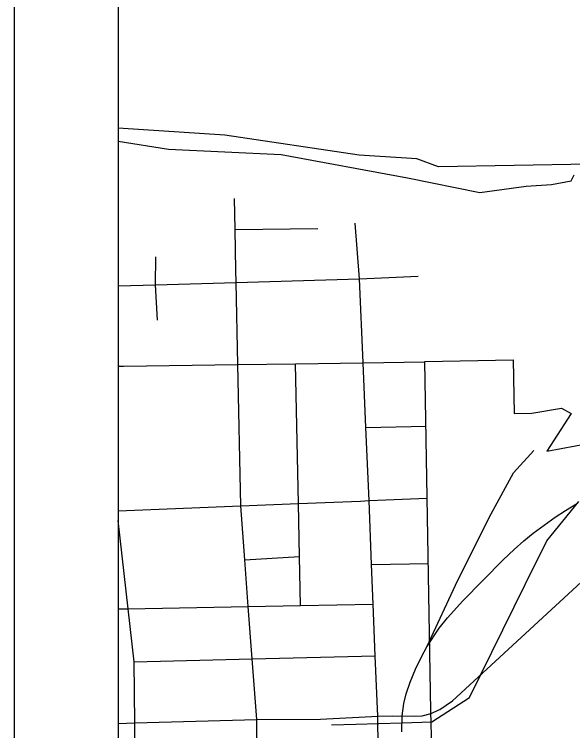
# Model space of a CAD drawing. Extents: x -59 to 82, y -3 to 49.
# Drawn here: x -54.998 to -54.46, y 47.935 to 48.625 of the extents above; entities that cross this region are included whole.
import ezdxf

# ---------------------------------------------------------------- set-up
doc = ezdxf.new("R2010")
doc.units = 0
for name, color, linetype in [('GM_X_City_Street', 7, 'Continuous'), ('GM_X_Corporation', 7, 'Continuous'), ('GM_X_County_Road', 7, 'Continuous'), ('GM_X_Major_Lake', 7, 'Continuous'), ('GM_X_Rail_Line', 7, 'Continuous'), ('GM_X_State_Route', 7, 'Continuous'), ('SH_Data', 7, 'Continuous')]:
    doc.layers.add(name, color=color, linetype=linetype)

msp = doc.modelspace()

# ---------------------------------------------------------------- linework, layer by layer
at = {"layer": 'GM_X_City_Street'}
for p, q in [((-54.78545, 48.4177), (-54.78609, 48.44774)), ((-54.66542, 48.37031), (-54.66985, 48.42396)), ((-54.78545, 48.4177), (-54.70573, 48.41861)), ((-54.78462, 48.37852), (-54.78545, 48.4177)), ((-54.86219, 48.36432), (-54.86185, 48.39146)), ((-54.78437, 48.36669), (-54.78462, 48.37852)), ((-54.66542, 48.37031), (-54.6091, 48.37292)), ((-54.85999, 48.33054), (-54.86219, 48.36432)), ((-54.7827, 48.28766), (-54.78437, 48.36669)), ((-54.89799, 48.28612), (-54.89691, 48.28613)), ((-54.89691, 48.28613), (-54.8929, 48.28618)), ((-54.8929, 48.28618), (-54.7827, 48.28766)), ((-54.7827, 48.28766), (-54.72708, 48.2884)), ((-54.77981, 48.15157), (-54.7827, 48.28766)), ((-54.72708, 48.2884), (-54.66217, 48.28927)), ((-54.72436, 48.15384), (-54.72708, 48.2884)), ((-54.66217, 48.28927), (-54.60254, 48.29021)), ((-54.65947, 48.22708), (-54.60147, 48.22846)), ((-54.72436, 48.15384), (-54.66446, 48.1563)), ((-54.66446, 48.1563), (-54.6564, 48.15668)), ((-54.6564, 48.15668), (-54.60027, 48.15893)), ((-54.89799, 48.14673), (-54.77981, 48.15157)), ((-54.77981, 48.15157), (-54.72436, 48.15384)), ((-54.77597, 48.09953), (-54.77981, 48.15157)), ((-54.72333, 48.10297), (-54.72436, 48.15384)), ((-54.88845, 48.05263), (-54.89799, 48.13748)), ((-54.77597, 48.09953), (-54.72333, 48.10297)), ((-54.77264, 48.05483), (-54.77597, 48.09953)), ((-54.72238, 48.05579), (-54.72333, 48.10297)), ((-54.65391, 48.09512), (-54.59919, 48.09604)), ((-54.89799, 48.05245), (-54.88845, 48.05263)), ((-54.88845, 48.05263), (-54.77264, 48.05483)), ((-54.88269, 48.00145), (-54.88845, 48.05263)), ((-54.77264, 48.05483), (-54.72238, 48.05579)), ((-54.76889, 48.00436), (-54.77264, 48.05483)), ((-54.72238, 48.05579), (-54.65238, 48.05713)), ((-54.88269, 48.00145), (-54.76889, 48.00436)), ((-54.76889, 48.00436), (-54.65037, 48.00738)), ((-54.76454, 47.94581), (-54.76889, 48.00436)), ((-54.88197, 47.94279), (-54.88269, 48.00145)), ((-54.70315, 47.9462), (-54.64801, 47.94899)), ((-54.89799, 47.94214), (-54.88197, 47.94279)), ((-54.88198, 47.88108), (-54.88197, 47.94279)), ((-54.88197, 47.94279), (-54.76454, 47.94581)), ((-54.76454, 47.94581), (-54.70315, 47.9462)), ((-54.76414, 47.88827), (-54.76454, 47.94581))]:
    msp.add_line(p, q, dxfattribs=at)
at = {"layer": 'GM_X_Corporation'}
for p, q in [((-54.89799, 48.51547), (-54.89799, 42.49125)), ((-54.79518, 48.50849), (-54.89799, 48.51547)), ((-54.89799, 48.51547), (-54.89799, 47.00729)), ((-54.79518, 48.50849), (-54.89799, 48.51547)), ((-54.89799, 48.51547), (-54.89799, 43.46336)), ((-54.79518, 48.50849), (-54.89799, 48.51547)), ((-54.66594, 48.48943), (-54.79518, 48.50849)), ((-54.66594, 48.48943), (-54.79518, 48.50849)), ((-54.66594, 48.48943), (-54.79518, 48.50849)), ((-54.61047, 48.48575), (-54.66594, 48.48943)), ((-54.61047, 48.48575), (-54.66594, 48.48943)), ((-54.61047, 48.48575), (-54.66594, 48.48943)), ((-54.58964, 48.47815), (-54.61047, 48.48575)), ((-54.58964, 48.47815), (-54.61047, 48.48575)), ((-54.58964, 48.47815), (-54.61047, 48.48575)), ((-54.43898, 48.48073), (-54.58964, 48.47815)), ((-54.43898, 48.48073), (-54.58964, 48.47815)), ((-54.43898, 48.48073), (-54.58964, 48.47815)), ((-54.60274, 48.29077), (-54.51743, 48.29212)), ((-54.51743, 48.29212), (-54.51662, 48.24059)), ((-54.59692, 47.95381), (-54.60274, 48.29077)), ((-54.49974, 48.24086), (-54.4712, 48.24557)), ((-54.4712, 48.24557), (-54.46179, 48.24051)), ((-54.51662, 48.24059), (-54.49974, 48.24086)), ((-54.46179, 48.24051), (-54.48521, 48.2043)), ((-54.48521, 48.2043), (-54.39085, 48.22219)), ((-54.58542, 47.56483), (-54.59692, 47.95381))]:
    msp.add_line(p, q, dxfattribs=at)
at = {"layer": 'GM_X_County_Road'}
for p, q in [((-54.78437, 48.36669), (-54.66542, 48.37031)), ((-54.66217, 48.28927), (-54.66542, 48.37031)), ((-54.89799, 48.36338), (-54.86219, 48.36432)), ((-54.86219, 48.36432), (-54.78437, 48.36669)), ((-54.65947, 48.22708), (-54.66217, 48.28927)), ((-54.6564, 48.15668), (-54.65947, 48.22708)), ((-54.65391, 48.09512), (-54.6564, 48.15668)), ((-54.65238, 48.05713), (-54.65391, 48.09512)), ((-54.65037, 48.00738), (-54.65238, 48.05713)), ((-54.64801, 47.94899), (-54.65037, 48.00738))]:
    msp.add_line(p, q, dxfattribs=at)
at = {"layer": 'GM_X_Major_Lake'}
for p, q in [((-54.89799, 48.50281), (-54.84964, 48.49508)), ((-54.89799, 48.50281), (-54.84964, 48.49508)), ((-54.84964, 48.49508), (-54.74116, 48.48989)), ((-54.84964, 48.49508), (-54.74116, 48.48989)), ((-54.74116, 48.48989), (-54.61951, 48.46745)), ((-54.74116, 48.48989), (-54.61951, 48.46745)), ((-54.61951, 48.46745), (-54.54958, 48.45348)), ((-54.61951, 48.46745), (-54.54958, 48.45348)), ((-54.48057, 48.46122), (-54.46188, 48.46447)), ((-54.48057, 48.46122), (-54.46188, 48.46447)), ((-54.46188, 48.46447), (-54.45877, 48.47054)), ((-54.46188, 48.46447), (-54.45877, 48.47054)), ((-54.54958, 48.45348), (-54.50496, 48.45954)), ((-54.54958, 48.45348), (-54.50496, 48.45954)), ((-54.50496, 48.45954), (-54.48057, 48.46122)), ((-54.50496, 48.45954), (-54.48057, 48.46122))]:
    msp.add_line(p, q, dxfattribs=at)
at = {"layer": 'GM_X_Rail_Line'}
for p, q in [((-54.51732, 48.18359), (-54.49759, 48.20496)), ((-54.53869, 48.14413), (-54.51732, 48.18359)), ((-54.4853, 48.11807), (-54.45435, 48.15571)), ((-54.46735, 48.14727), (-54.4557, 48.15426)), ((-54.47701, 48.1408), (-54.46735, 48.14727)), ((-54.57075, 48.08002), (-54.53869, 48.14413)), ((-54.48788, 48.13321), (-54.47701, 48.1408)), ((-54.49841, 48.12528), (-54.48788, 48.13321)), ((-54.50738, 48.11786), (-54.49841, 48.12528)), ((-54.51669, 48.10966), (-54.50738, 48.11786)), ((-54.50615, 48.07602), (-54.4853, 48.11807)), ((-54.52728, 48.09965), (-54.51669, 48.10966)), ((-54.56595, 48.06006), (-54.52728, 48.09965)), ((-54.60067, 48.01575), (-54.57075, 48.08002)), ((-54.55975, 47.96721), (-54.50615, 48.07602)), ((-54.58086, 48.0439), (-54.56595, 48.06006)), ((-54.589, 48.03386), (-54.58086, 48.0439)), ((-54.60067, 48.01575), (-54.589, 48.03386)), ((-54.60596, 48.00612), (-54.60067, 48.01575)), ((-54.61152, 47.99446), (-54.60596, 48.00612)), ((-54.61694, 47.98184), (-54.61152, 47.99446)), ((-54.62074, 47.97072), (-54.61694, 47.98184)), ((-54.62291, 47.96122), (-54.62074, 47.97072)), ((-54.62447, 47.94956), (-54.62291, 47.96122)), ((-54.59601, 47.94355), (-54.55975, 47.96721)), ((-54.62468, 47.93416), (-54.62447, 47.94956)), ((-54.69267, 47.94075), (-54.66895, 47.94144)), ((-54.66895, 47.94144), (-54.62478, 47.94272)), ((-54.62478, 47.94272), (-54.59601, 47.94355))]:
    msp.add_line(p, q, dxfattribs=at)
at = {"layer": 'GM_X_State_Route'}
for p, q in [((-54.57601, 47.96386), (-54.30149, 48.2173)), ((-54.58831, 47.95553), (-54.57601, 47.96386)), ((-54.59643, 47.95157), (-54.58921, 47.95509)), ((-54.58921, 47.95509), (-54.58831, 47.95553)), ((-54.64801, 47.94899), (-54.63413, 47.94938)), ((-54.64642, 47.83266), (-54.64801, 47.94899)), ((-54.63413, 47.94938), (-54.6127, 47.94899)), ((-54.6127, 47.94899), (-54.60516, 47.94938)), ((-54.60516, 47.94938), (-54.59643, 47.95157))]:
    msp.add_line(p, q, dxfattribs=at)
at = {"layer": 'SH_Data'}
for p, q in [((-54.99799, 49.39125), (-54.99799, 42.39125)), ((-54.89799, 49.29125), (-54.89799, 42.49125))]:
    msp.add_line(p, q, dxfattribs=at)

doc.saveas('drawing.dxf')
